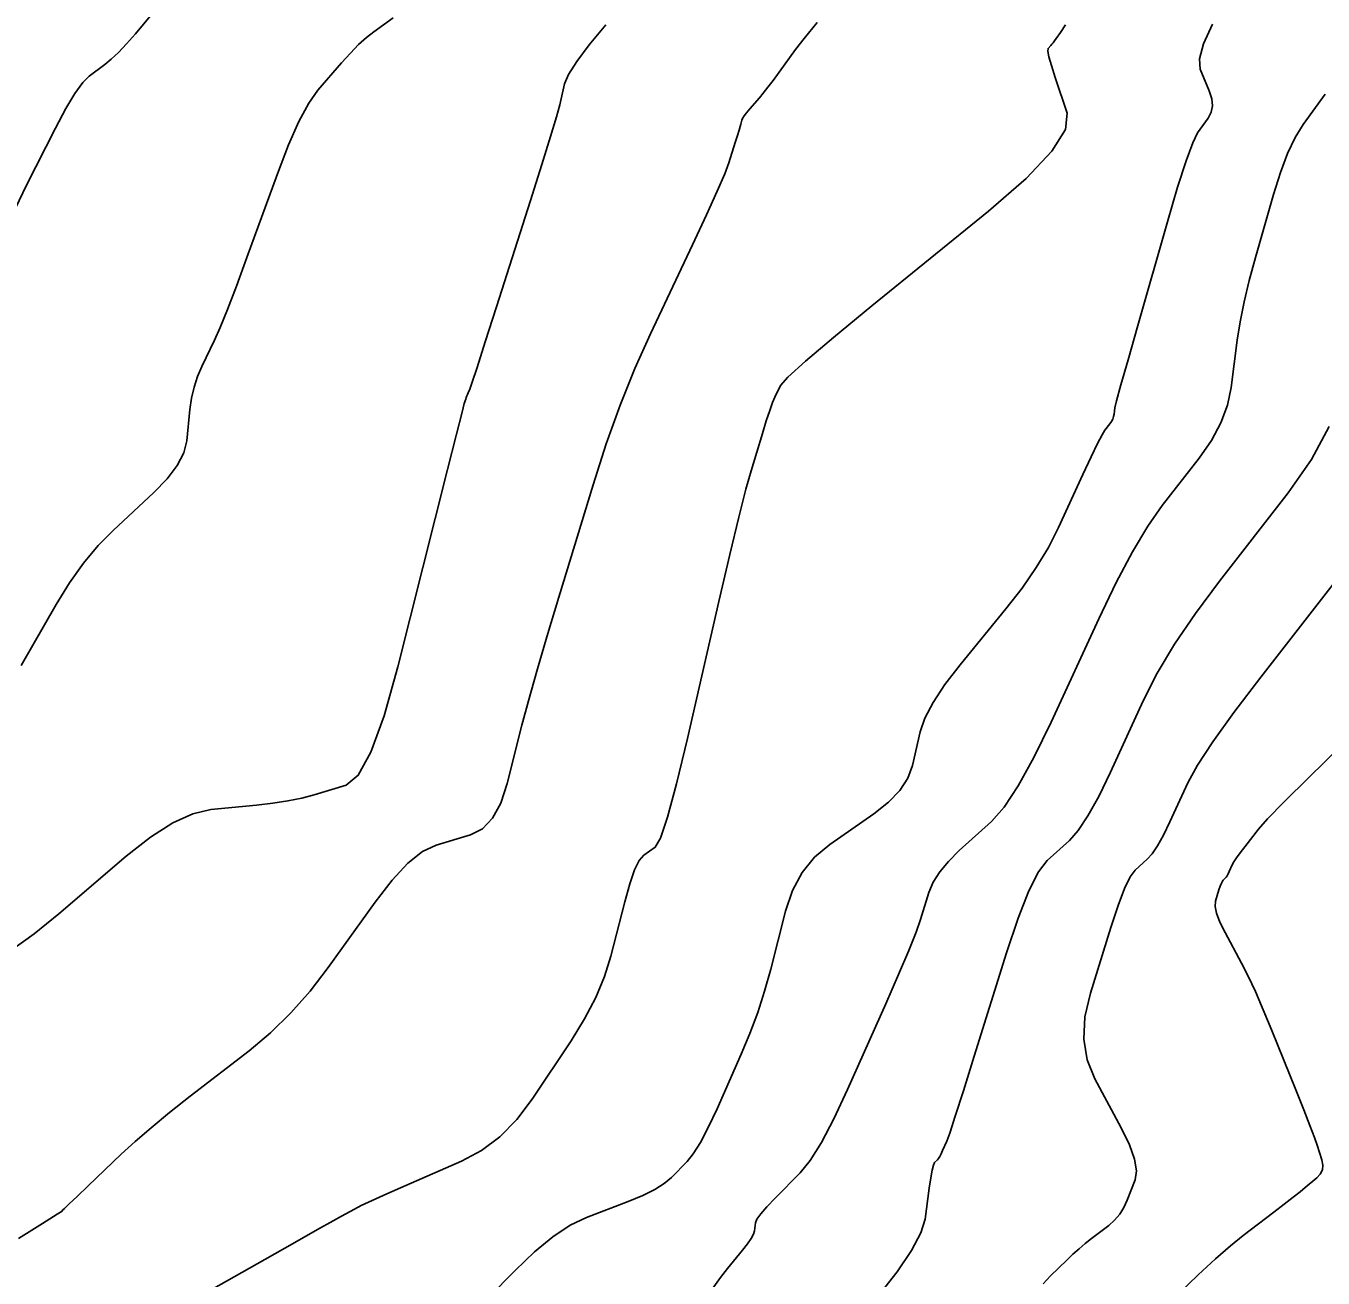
# Model space of a CAD drawing. Extents: x 2082232 to 2083549, y 592624 to 593832.
# Drawn here: x 2083079.59 to 2083116.24, y 593593.4 to 593628.79 of the extents above; entities that cross this region are included whole.
import ezdxf

# ---------------------------------------------------------------- set-up
doc = ezdxf.new("R2010")
doc.units = 0
doc.layers.add('DT_X_Contour_Major', color=7, linetype='Continuous')
doc.layers.add('DT_X_Contour_Minor', color=7, linetype='Continuous')

msp = doc.modelspace()

# ---------------------------------------------------------------- linework, layer by layer
at = {"layer": 'DT_X_Contour_Major'}
for points in [[(2083089.961, 593629.013), (2083089.418, 593628.624), (2083089.208, 593628.46), (2083088.987, 593628.259), (2083088.753, 593628.022), (2083088.508, 593627.749), (2083087.839, 593626.971), (2083087.579, 593626.604), (2083087.301, 593626.089), (2083087.006, 593625.425), (2083086.692, 593624.611), (2083085.831, 593622.243), (2083085.532, 593621.432), (2083085.28, 593620.772), (2083085.075, 593620.265), (2083084.917, 593619.909), (2083084.559, 593619.165), (2083084.437, 593618.88), (2083084.34, 593618.581), (2083084.268, 593618.269), (2083084.221, 593617.944), (2083084.129, 593617.06), (2083084.045, 593616.72), (2083083.862, 593616.363), (2083083.579, 593615.989), (2083083.197, 593615.597), (2083082.047, 593614.529), (2083081.623, 593614.098), (2083081.213, 593613.605), (2083080.819, 593613.05), (2083080.439, 593612.434), (2083079.446, 593610.708)], [(2083116.298, 593626.862), (2083115.683, 593626.002), (2083115.457, 593625.636), (2083115.241, 593625.184), (2083115.035, 593624.645), (2083114.839, 593624.02), (2083114.33, 593622.239), (2083114.154, 593621.592), (2083114.011, 593620.987), (2083113.899, 593620.424), (2083113.819, 593619.904), (2083113.648, 593618.572), (2083113.543, 593618.073), (2083113.356, 593617.572), (2083113.088, 593617.071), (2083112.738, 593616.569), (2083111.695, 593615.23), (2083111.29, 593614.653), (2083110.856, 593613.928), (2083110.394, 593613.054), (2083109.904, 593612.032), (2083108.557, 593609.108), (2083108.073, 593608.11), (2083107.63, 593607.31), (2083107.229, 593606.707), (2083106.868, 593606.301), (2083105.962, 593605.481), (2083105.653, 593605.176), (2083105.408, 593604.877), (2083105.225, 593604.584), (2083105.104, 593604.296), (2083104.867, 593603.536), (2083104.739, 593603.173), (2083104.532, 593602.654), (2083104.247, 593601.98), (2083103.883, 593601.15), (2083102.807, 593598.728), (2083102.421, 593597.899), (2083102.069, 593597.231), (2083101.751, 593596.722), (2083101.468, 593596.374), (2083100.757, 593595.657), (2083100.523, 593595.412), (2083100.352, 593595.213), (2083100.245, 593595.06), (2083100.202, 593594.954), (2083100.172, 593594.733), (2083100.142, 593594.636), (2083100.076, 593594.512), (2083099.973, 593594.361), (2083099.834, 593594.182), (2083099.413, 593593.668), (2083099.215, 593593.41), (2083098.935, 593593.022)]]:
    msp.add_lwpolyline(points, dxfattribs=at)
at = {"layer": 'DT_X_Contour_Minor'}
for points in [[(2083083.378, 593629.399), (2083082.678, 593628.569), (2083082.427, 593628.281), (2083082.2, 593628.041), (2083081.998, 593627.847), (2083081.819, 593627.7), (2083081.375, 593627.371), (2083081.191, 593627.187), (2083080.97, 593626.88), (2083080.713, 593626.451), (2083080.419, 593625.9), (2083079.588, 593624.268), (2083079.297, 593623.653)], [(2083095.975, 593628.816), (2083095.503, 593628.253), (2083095.15, 593627.787), (2083094.919, 593627.419), (2083094.807, 593627.149), (2083094.67, 593626.557), (2083094.58, 593626.222), (2083094.413, 593625.66), (2083094.168, 593624.872), (2083093.846, 593623.857), (2083092.885, 593620.849), (2083092.567, 593619.858), (2083092.335, 593619.138), (2083092.188, 593618.692), (2083092.127, 593618.517), (2083092.079, 593618.415), (2083092.062, 593618.375), (2083092.045, 593618.333), (2083092.029, 593618.289), (2083092.014, 593618.242), (2083091.974, 593618.113), (2083091.912, 593617.874), (2083091.754, 593617.254), (2083091.501, 593616.252), (2083091.153, 593614.87), (2083090.097, 593610.674), (2083089.708, 593609.285), (2083089.335, 593608.264), (2083088.976, 593607.611), (2083088.632, 593607.327), (2083087.735, 593607.059), (2083087.381, 593606.966), (2083086.99, 593606.885), (2083086.563, 593606.818), (2083086.099, 593606.764), (2083084.815, 593606.638), (2083084.305, 593606.521), (2083083.735, 593606.262), (2083083.108, 593605.863), (2083082.421, 593605.323), (2083080.513, 593603.694), (2083079.814, 593603.126), (2083079.149, 593602.644)], [(2083101.946, 593628.887), (2083101.576, 593628.437), (2083101.336, 593628.126), (2083100.868, 593627.477), (2083100.702, 593627.25), (2083100.554, 593627.054), (2083100.424, 593626.89), (2083100.313, 593626.757), (2083100.041, 593626.444), (2083099.95, 593626.336), (2083099.883, 593626.247), (2083099.838, 593626.176), (2083099.817, 593626.125), (2083099.791, 593626.011), (2083099.774, 593625.947), (2083099.741, 593625.839), (2083099.695, 593625.688), (2083099.633, 593625.493), (2083099.448, 593624.917), (2083099.332, 593624.61), (2083099.122, 593624.121), (2083098.818, 593623.45), (2083098.419, 593622.597), (2083097.231, 593620.082), (2083096.796, 593619.107), (2083096.381, 593618.072), (2083095.986, 593616.974), (2083095.612, 593615.815), (2083094.642, 593612.641), (2083094.304, 593611.523), (2083094.019, 593610.547), (2083093.785, 593609.714), (2083093.603, 593609.025), (2083093.189, 593607.376), (2083093.007, 593606.821), (2083092.773, 593606.394), (2083092.487, 593606.094), (2083092.148, 593605.922), (2083091.176, 593605.632), (2083090.794, 593605.45), (2083090.38, 593605.121), (2083089.933, 593604.646), (2083089.453, 593604.025), (2083088.128, 593602.173), (2083087.615, 593601.505), (2083087.072, 593600.891), (2083086.497, 593600.329), (2083085.89, 593599.821), (2083084.231, 593598.537), (2083083.643, 593598.074), (2083083.122, 593597.647), (2083082.668, 593597.255), (2083082.281, 593596.9), (2083081.34, 593596.002), (2083081.03, 593595.706), (2083080.807, 593595.493), (2083080.672, 593595.361), (2083080.623, 593595.313), (2083080.608, 593595.292), (2083080.468, 593595.201), (2083080.058, 593594.941), (2083079.38, 593594.513)], [(2083108.961, 593628.817), (2083108.823, 593628.605), (2083108.696, 593628.428), (2083108.651, 593628.366), (2083108.611, 593628.313), (2083108.576, 593628.269), (2083108.546, 593628.233), (2083108.473, 593628.15), (2083108.465, 593628.075), (2083108.495, 593627.913), (2083108.564, 593627.665), (2083108.671, 593627.329), (2083109.008, 593626.319), (2083108.964, 593625.862), (2083108.579, 593625.249), (2083107.854, 593624.479), (2083106.789, 593623.553), (2083103.494, 593620.876), (2083102.406, 593619.982), (2083101.612, 593619.309), (2083101.112, 593618.856), (2083100.907, 593618.623), (2083100.753, 593618.296), (2083100.687, 593618.14), (2083100.606, 593617.916), (2083100.509, 593617.625), (2083100.397, 593617.265), (2083100.076, 593616.217), (2083099.929, 593615.692), (2083099.729, 593614.901), (2083099.475, 593613.845), (2083099.168, 593612.524), (2083098.278, 593608.649), (2083097.971, 593607.366), (2083097.717, 593606.427), (2083097.516, 593605.829), (2083097.368, 593605.573), (2083097.044, 593605.349), (2083096.92, 593605.203), (2083096.788, 593604.935), (2083096.651, 593604.544), (2083096.507, 593604.03), (2083096.115, 593602.497), (2083095.935, 593601.917), (2083095.688, 593601.325), (2083095.375, 593600.721), (2083094.996, 593600.107), (2083093.896, 593598.452), (2083093.461, 593597.877), (2083092.982, 593597.393), (2083092.459, 593597), (2083091.892, 593596.697), (2083090.32, 593596.011), (2083089.787, 593595.776), (2083089.367, 593595.587), (2083089.061, 593595.444), (2083088.868, 593595.346), (2083088.506, 593595.147), (2083088.268, 593595.014), (2083087.827, 593594.766), (2083087.183, 593594.402), (2083086.336, 593593.922), (2083083.806, 593592.489)], [(2083113.12, 593628.835), (2083112.864, 593628.28), (2083112.748, 593627.856), (2083112.773, 593627.562), (2083113.028, 593626.951), (2083113.098, 593626.731), (2083113.116, 593626.529), (2083113.081, 593626.346), (2083112.995, 593626.18), (2083112.697, 593625.763), (2083112.559, 593625.488), (2083112.371, 593624.978), (2083112.133, 593624.233), (2083111.844, 593623.252), (2083111.007, 593620.322), (2083110.731, 593619.353), (2083110.531, 593618.641), (2083110.408, 593618.187), (2083110.361, 593617.991), (2083110.338, 593617.812), (2083110.324, 593617.745), (2083110.299, 593617.678), (2083110.263, 593617.61), (2083110.216, 593617.543), (2083110.076, 593617.363), (2083109.998, 593617.234), (2083109.868, 593616.982), (2083109.687, 593616.606), (2083109.455, 593616.108), (2083108.767, 593614.613), (2083108.481, 593614.049), (2083108.138, 593613.477), (2083107.738, 593612.898), (2083107.282, 593612.31), (2083105.991, 593610.734), (2083105.557, 593610.172), (2083105.223, 593609.668), (2083104.99, 593609.222), (2083104.858, 593608.835), (2083104.638, 593607.88), (2083104.508, 593607.526), (2083104.282, 593607.181), (2083103.961, 593606.844), (2083103.543, 593606.517), (2083102.302, 593605.655), (2083101.874, 593605.294), (2083101.524, 593604.861), (2083101.251, 593604.353), (2083101.054, 593603.772), (2083100.633, 593602.124), (2083100.462, 593601.511), (2083100.267, 593600.908), (2083100.046, 593600.313), (2083099.801, 593599.729), (2083099.115, 593598.183), (2083098.869, 593597.654), (2083098.645, 593597.229), (2083098.445, 593596.907), (2083098.268, 593596.688), (2083097.825, 593596.241), (2083097.624, 593596.073), (2083097.355, 593595.905), (2083097.016, 593595.735), (2083096.608, 593595.565), (2083095.428, 593595.11), (2083094.97, 593594.888), (2083094.48, 593594.565), (2083093.959, 593594.14), (2083093.407, 593593.613), (2083091.893, 593592.073)], [(2083116.414, 593617.467), (2083115.913, 593616.532), (2083115.26, 593615.595), (2083113.315, 593613.096), (2083112.633, 593612.182), (2083112.047, 593611.313), (2083111.556, 593610.49), (2083111.161, 593609.713), (2083110.234, 593607.7), (2083109.901, 593607.013), (2083109.596, 593606.462), (2083109.32, 593606.047), (2083109.072, 593605.767), (2083108.448, 593605.203), (2083108.2, 593604.881), (2083107.926, 593604.338), (2083107.624, 593603.573), (2083107.296, 593602.588), (2083106.384, 593599.665), (2083106.079, 593598.693), (2083105.849, 593597.97), (2083105.692, 593597.496), (2083105.61, 593597.27), (2083105.491, 593597.001), (2083105.448, 593596.909), (2083105.409, 593596.835), (2083105.373, 593596.778), (2083105.342, 593596.74), (2083105.263, 593596.66), (2083105.232, 593596.593), (2083105.196, 593596.45), (2083105.157, 593596.232), (2083105.114, 593595.94), (2083104.994, 593595.058), (2083104.876, 593594.673), (2083104.612, 593594.179), (2083104.202, 593593.576), (2083103.646, 593592.863)], [(2083116.725, 593613.264), (2083114.481, 593610.381), (2083113.721, 593609.384), (2083113.124, 593608.553), (2083112.69, 593607.89), (2083112.418, 593607.393), (2083111.911, 593606.292), (2083111.729, 593605.916), (2083111.562, 593605.615), (2083111.411, 593605.387), (2083111.275, 593605.234), (2083110.934, 593604.926), (2083110.795, 593604.738), (2083110.633, 593604.405), (2083110.45, 593603.927), (2083110.244, 593603.305), (2083109.666, 593601.453), (2083109.512, 593600.78), (2083109.481, 593600.152), (2083109.574, 593599.567), (2083109.791, 593599.027), (2083110.536, 593597.645), (2083110.77, 593597.164), (2083110.914, 593596.759), (2083110.967, 593596.429), (2083110.93, 593596.174), (2083110.71, 593595.596), (2083110.615, 593595.389), (2083110.496, 593595.201), (2083110.352, 593595.034), (2083110.184, 593594.885), (2083109.703, 593594.517), (2083109.524, 593594.375), (2083109.346, 593594.225), (2083109.171, 593594.069), (2083108.998, 593593.905), (2083108.538, 593593.458), (2083108.335, 593593.235)], [(2083116.754, 593608.439), (2083115.841, 593607.549), (2083115.147, 593606.861), (2083114.673, 593606.373), (2083114.418, 593606.086), (2083114.031, 593605.589), (2083113.9, 593605.417), (2083113.797, 593605.274), (2083113.722, 593605.159), (2083113.676, 593605.074), (2083113.588, 593604.884), (2083113.557, 593604.819), (2083113.528, 593604.767), (2083113.502, 593604.728), (2083113.478, 593604.701), (2083113.42, 593604.648), (2083113.396, 593604.616), (2083113.368, 593604.558), (2083113.336, 593604.476), (2083113.301, 593604.369), (2083113.201, 593604.049), (2083113.19, 593603.904), (2083113.232, 593603.708), (2083113.328, 593603.46), (2083113.476, 593603.161), (2083113.942, 593602.296), (2083114.126, 593601.934), (2083114.33, 593601.496), (2083114.554, 593600.983), (2083114.796, 593600.394), (2083115.469, 593598.722), (2083115.696, 593598.155), (2083115.873, 593597.705), (2083115.998, 593597.372), (2083116.074, 593597.157), (2083116.208, 593596.742), (2083116.237, 593596.593), (2083116.222, 593596.458), (2083116.165, 593596.336), (2083116.064, 593596.227), (2083115.739, 593595.957), (2083115.592, 593595.837), (2083115.394, 593595.68), (2083115.146, 593595.487), (2083114.848, 593595.257), (2083113.985, 593594.596), (2083113.628, 593594.307), (2083113.205, 593593.938), (2083112.717, 593593.488), (2083112.163, 593592.957)]]:
    msp.add_lwpolyline(points, dxfattribs=at)

doc.saveas('drawing.dxf')
